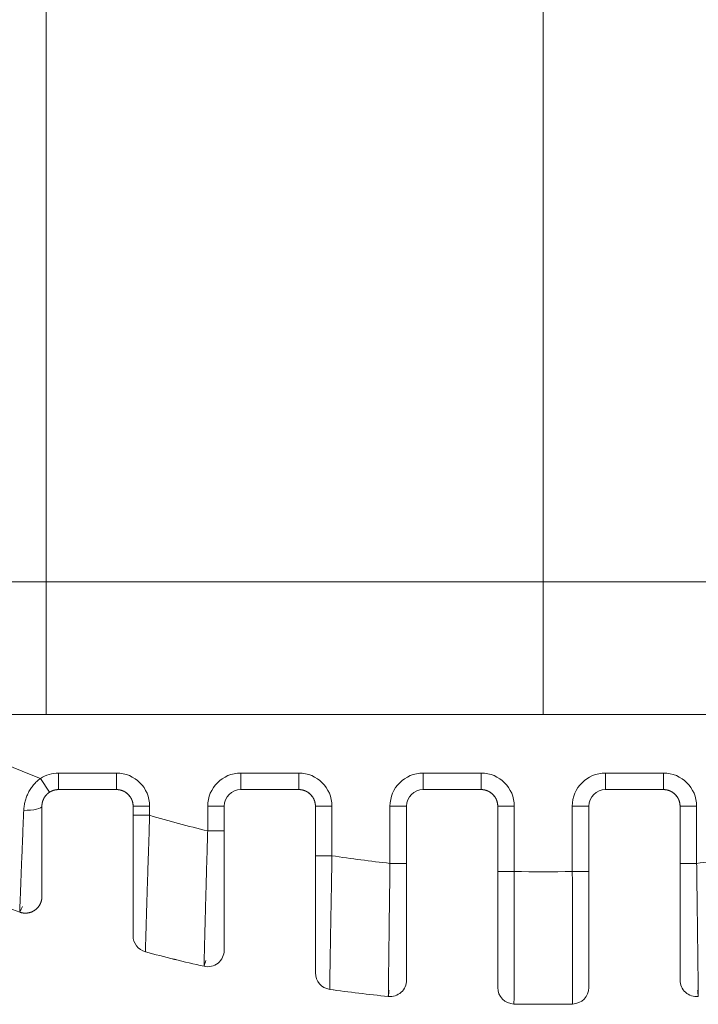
# Model space of a CAD drawing. Header units: millimetres. Extents: x 25069 to 61396, y 8621 to 21558.
# Tile 434 of 656: x 50032 to 50073, y 15739 to 15799. Entities that reach past the tile are written whole.
import ezdxf

# ---------------------------------------------------------------- set-up
doc = ezdxf.new("R2010")
doc.units = ezdxf.units.MM
doc.layers.add('10', color=7, linetype='Continuous')

msp = doc.modelspace()

# ---------------------------------------------------------------- linework, layer by layer
at = {"layer": '10', "color": 7, "linetype": 'Continuous', "lineweight": 15}
for p, q in [((50033.286, 15764.893), (50033.286, 15834.222)), ((50063.286, 15764.893), (50063.286, 15826.183)), ((49993.519, 15764.893), (50033.286, 15764.893)), ((50033.286, 15764.893), (50063.286, 15764.893)), ((50033.286, 15756.893), (50033.286, 15764.893)), ((50063.286, 15756.893), (50063.286, 15764.893)), ((50063.286, 15764.893), (50122.542, 15764.893)), ((50033.286, 15756.893), (49998.008, 15756.893)), ((50063.286, 15756.893), (50033.286, 15756.893)), ((50063.286, 15756.893), (50033.286, 15756.893)), ((50116.325, 15756.893), (50063.286, 15756.893)), ((50116.316, 15756.893), (50063.286, 15756.893)), ((50033.491, 15752.19), (50032.945, 15753.028)), ((50034.036, 15753.352), (50034.036, 15752.352)), ((50034.036, 15753.352), (50037.536, 15753.352)), ((50037.536, 15753.352), (50037.536, 15752.352)), ((50045.036, 15753.352), (50045.036, 15752.352)), ((50045.036, 15753.352), (50048.536, 15753.352)), ((50048.536, 15753.352), (50048.536, 15752.352)), ((50056.036, 15753.352), (50056.036, 15752.352)), ((50056.036, 15753.352), (50059.536, 15753.352)), ((50059.536, 15753.352), (50059.536, 15752.352)), ((50067.036, 15753.352), (50067.036, 15752.352)), ((50067.036, 15753.352), (50070.536, 15753.352)), ((50070.536, 15753.352), (50070.536, 15752.352)), ((50034.036, 15752.352), (50037.536, 15752.352)), ((50037.536, 15752.352), (50034.036, 15752.352)), ((50045.036, 15752.352), (50048.536, 15752.352)), ((50048.536, 15752.352), (50045.036, 15752.352)), ((50056.036, 15752.352), (50059.536, 15752.352)), ((50059.536, 15752.352), (50056.036, 15752.352)), ((50067.036, 15752.352), (50070.536, 15752.352)), ((50070.536, 15752.352), (50067.036, 15752.352)), ((50038.536, 15751.352), (50038.536, 15750.8)), ((50039.536, 15751.352), (50038.536, 15751.352)), ((50038.536, 15750.8), (50038.536, 15751.352)), ((50039.536, 15751.352), (50039.536, 15750.8)), ((50043.036, 15751.352), (50044.036, 15751.352)), ((50043.036, 15749.856), (50043.036, 15751.352)), ((50044.036, 15749.856), (50044.036, 15751.352)), ((50044.036, 15751.352), (50044.036, 15749.856)), ((50049.536, 15751.352), (50049.536, 15748.361)), ((50050.536, 15751.352), (50049.536, 15751.352)), ((50049.536, 15748.361), (50049.536, 15751.352)), ((50050.536, 15751.352), (50050.536, 15748.361)), ((50054.036, 15751.352), (50055.036, 15751.352)), ((50054.036, 15747.901), (50054.036, 15751.352)), ((50055.036, 15747.901), (50055.036, 15751.352)), ((50055.036, 15751.352), (50055.036, 15747.901)), ((50060.536, 15751.352), (50060.536, 15747.411)), ((50061.536, 15751.352), (50060.536, 15751.352)), ((50060.536, 15747.411), (50060.536, 15751.352)), ((50061.536, 15751.352), (50061.536, 15747.411)), ((50065.036, 15751.352), (50066.036, 15751.352)), ((50065.036, 15747.411), (50065.036, 15751.352)), ((50066.036, 15747.411), (50066.036, 15751.352)), ((50066.036, 15751.352), (50066.036, 15747.411)), ((50071.536, 15751.352), (50071.536, 15747.901)), ((50072.536, 15751.352), (50071.536, 15751.352)), ((50071.536, 15747.901), (50071.536, 15751.352)), ((50072.536, 15751.352), (50072.536, 15747.901)), ((50039.536, 15750.8), (50038.536, 15750.8)), ((50043.036, 15749.856), (50044.036, 15749.856)), ((50050.536, 15748.361), (50049.536, 15748.361)), ((50054.036, 15747.901), (50055.036, 15747.901)), ((50071.536, 15747.901), (50072.536, 15747.901)), ((50060.536, 15747.411), (50061.536, 15747.411)), ((50065.036, 15747.411), (50066.036, 15747.411))]:
    msp.add_line(p, q, dxfattribs=at)
for centre, radius, start, end in [((50063.286, 15831.893), 84.5, 242.56962, 248.95735), ((50034.036, 15751.352), 2, 90, 123.05208), ((50037.536, 15751.352), 2, 0, 90), ((50045.036, 15751.352), 2, 90, 180), ((50048.536, 15751.352), 2, 0, 90), ((50056.036, 15751.352), 2, 90, 180), ((50059.536, 15751.352), 2, 0, 90), ((50067.036, 15751.352), 2, 90, 180), ((50070.536, 15751.352), 2, 0, 90), ((50034.036, 15751.352), 1, 90, 123.05208), ((50034.036, 15751.352), 1, 90, 123.05208), ((50037.536, 15751.352), 1, 0, 90), ((50037.536, 15751.352), 1, 0, 90), ((50045.036, 15751.352), 1, 90, 180), ((50045.036, 15751.352), 1, 90, 180), ((50048.536, 15751.352), 1, 0, 90), ((50048.536, 15751.352), 1, 0, 90), ((50056.036, 15751.352), 1, 90, 180), ((50056.036, 15751.352), 1, 90, 180), ((50059.536, 15751.352), 1, 0, 90), ((50059.536, 15751.352), 1, 0, 90), ((50067.036, 15751.352), 1, 90, 180), ((50067.036, 15751.352), 1, 90, 180), ((50070.536, 15751.352), 1, 0, 90), ((50070.536, 15751.352), 1, 0, 90), ((50063.286, 15831.893), 84.5, 253.67622, 256.13441), ((50063.286, 15831.893), 84.5, 261.32163, 263.71538), ((50063.286, 15831.893), 84.5, 276.28462, 278.67837), ((50063.286, 15831.893), 84.5, 268.81332, 271.18668), ((50032.036, 15745.895), 1, 250.02988, 0), ((50039.536, 15743.529), 1, 180, 254.95588), ((50063.286, 15831.893), 92.5, 254.95588, 257.21393), ((50063.286, 15831.893), 92.5, 254.95588, 257.21393), ((50043.036, 15742.662), 1, 257.21393, 0), ((50050.536, 15741.286), 1, 180, 261.9901), ((50054.036, 15740.862), 1, 264.19789, 0), ((50061.536, 15740.41), 1, 180, 268.90411), ((50065.036, 15740.41), 1, 271.09589, 0), ((50072.536, 15740.862), 1, 180, 275.80211), ((50063.286, 15831.893), 92.5, 261.9901, 264.19789), ((50063.286, 15831.893), 92.5, 261.9901, 264.19789), ((50063.286, 15831.893), 92.5, 268.90411, 271.09589), ((50063.286, 15831.893), 92.5, 268.90411, 271.09589)]:
    msp.add_arc(centre, radius, start, end, dxfattribs=at)
msp.add_ellipse((50032.036, 15751.352), major_axis=(-1, 0), ratio=0.253111, start_param=1.472903, end_param=3.141593, dxfattribs=at)
for points, knots in [([(50031.939, 15751.1), (50031.942, 15751.192), (50031.951, 15751.284), (50031.972, 15751.421), (50031.981, 15751.467), (50032, 15751.557), (50032.01, 15751.602), (50032.046, 15751.736), (50032.074, 15751.824), (50032.141, 15751.998), (50032.179, 15752.083), (50032.244, 15752.209), (50032.266, 15752.251), (50032.314, 15752.332), (50032.339, 15752.372), (50032.416, 15752.489), (50032.472, 15752.565), (50032.563, 15752.673), (50032.594, 15752.709), (50032.66, 15752.778), (50032.693, 15752.812), (50032.796, 15752.91), (50032.869, 15752.971), (50032.945, 15753.028)], [0, 0, 0, 0, 0.125, 0.125, 0.1875, 0.1875, 0.25, 0.25, 0.375, 0.375, 0.5, 0.5, 0.5625, 0.5625, 0.625, 0.625, 0.75, 0.75, 0.8125, 0.8125, 0.875, 0.875, 1, 1, 1, 1]), ([(50034.036, 15752.352), (50034.033, 15752.352), (50034.028, 15752.352), (50034.019, 15752.352), (50034.011, 15752.352), (50034.002, 15752.351), (50033.993, 15752.351), (50033.985, 15752.351), (50033.976, 15752.35), (50033.967, 15752.35), (50033.958, 15752.349), (50033.949, 15752.348), (50033.94, 15752.347), (50033.931, 15752.346), (50033.922, 15752.345), (50033.913, 15752.344), (50033.904, 15752.343), (50033.895, 15752.342), (50033.886, 15752.341), (50033.877, 15752.339), (50033.867, 15752.338), (50033.858, 15752.336), (50033.849, 15752.334), (50033.839, 15752.332), (50033.83, 15752.33), (50033.82, 15752.328), (50033.811, 15752.326), (50033.801, 15752.324), (50033.792, 15752.322), (50033.782, 15752.319), (50033.773, 15752.317), (50033.763, 15752.314), (50033.754, 15752.311), (50033.744, 15752.308), (50033.734, 15752.305), (50033.724, 15752.302), (50033.715, 15752.299), (50033.705, 15752.296), (50033.695, 15752.292), (50033.686, 15752.288), (50033.676, 15752.285), (50033.666, 15752.281), (50033.656, 15752.277), (50033.646, 15752.273), (50033.637, 15752.269), (50033.627, 15752.264), (50033.617, 15752.26), (50033.607, 15752.255), (50033.597, 15752.251), (50033.588, 15752.246), (50033.578, 15752.241), (50033.568, 15752.236), (50033.558, 15752.23), (50033.549, 15752.225), (50033.539, 15752.219), (50033.529, 15752.214), (50033.519, 15752.208), (50033.51, 15752.202), (50033.5, 15752.196), (50033.49, 15752.19), (50033.481, 15752.183), (50033.471, 15752.177), (50033.462, 15752.17), (50033.452, 15752.164), (50033.443, 15752.157), (50033.433, 15752.15), (50033.424, 15752.143), (50033.415, 15752.135), (50033.405, 15752.128), (50033.396, 15752.12), (50033.387, 15752.112), (50033.378, 15752.104), (50033.369, 15752.096), (50033.36, 15752.088), (50033.351, 15752.08), (50033.342, 15752.071), (50033.333, 15752.063), (50033.324, 15752.054), (50033.315, 15752.045), (50033.307, 15752.036), (50033.298, 15752.027), (50033.29, 15752.017), (50033.281, 15752.008), (50033.273, 15751.998), (50033.265, 15751.988), (50033.257, 15751.979), (50033.249, 15751.968), (50033.241, 15751.958), (50033.233, 15751.948), (50033.225, 15751.937), (50033.218, 15751.927), (50033.21, 15751.916), (50033.203, 15751.905), (50033.196, 15751.894), (50033.189, 15751.883), (50033.182, 15751.871), (50033.175, 15751.86), (50033.168, 15751.848), (50033.161, 15751.836), (50033.155, 15751.824), (50033.149, 15751.812), (50033.142, 15751.8), (50033.136, 15751.788), (50033.13, 15751.776), (50033.125, 15751.763), (50033.119, 15751.75), (50033.114, 15751.737), (50033.108, 15751.725), (50033.103, 15751.711), (50033.098, 15751.698), (50033.093, 15751.685), (50033.089, 15751.672), (50033.084, 15751.658), (50033.08, 15751.644), (50033.076, 15751.631), (50033.072, 15751.617), (50033.068, 15751.603), (50033.065, 15751.589), (50033.061, 15751.575), (50033.058, 15751.56), (50033.055, 15751.546), (50033.052, 15751.532), (50033.05, 15751.517), (50033.048, 15751.502), (50033.045, 15751.488), (50033.044, 15751.473), (50033.042, 15751.458), (50033.04, 15751.443), (50033.039, 15751.428), (50033.038, 15751.413), (50033.037, 15751.398), (50033.037, 15751.383), (50033.036, 15751.367), (50033.036, 15751.357), (50033.036, 15751.352)], [0, 0, 0, 0, 0.005187, 0.010406, 0.015658, 0.020942, 0.026258, 0.031607, 0.036989, 0.042404, 0.047853, 0.053334, 0.058849, 0.064398, 0.069981, 0.075597, 0.081247, 0.086932, 0.09265, 0.098403, 0.104191, 0.110013, 0.11587, 0.121762, 0.127689, 0.133651, 0.139648, 0.14568, 0.151748, 0.157851, 0.16399, 0.170165, 0.176375, 0.182621, 0.188904, 0.195222, 0.201577, 0.207967, 0.214395, 0.220858, 0.227359, 0.233895, 0.240469, 0.247079, 0.253727, 0.260411, 0.267132, 0.27389, 0.280686, 0.287518, 0.294388, 0.301296, 0.308241, 0.315223, 0.322243, 0.329301, 0.336396, 0.343529, 0.3507, 0.357909, 0.365156, 0.372442, 0.379765, 0.387126, 0.394526, 0.401963, 0.40944, 0.416954, 0.424507, 0.432099, 0.439729, 0.447397, 0.455105, 0.462851, 0.470636, 0.478459, 0.486322, 0.494223, 0.502163, 0.510143, 0.518161, 0.526219, 0.534315, 0.542451, 0.550626, 0.55884, 0.567094, 0.575387, 0.583719, 0.592091, 0.600502, 0.608953, 0.617443, 0.625973, 0.634542, 0.643151, 0.6518, 0.660489, 0.669217, 0.677985, 0.686793, 0.695641, 0.704528, 0.713456, 0.722423, 0.731431, 0.740479, 0.749566, 0.758694, 0.767862, 0.77707, 0.786318, 0.795607, 0.804935, 0.814304, 0.823713, 0.833163, 0.842653, 0.852183, 0.861754, 0.871365, 0.881016, 0.890708, 0.900441, 0.910214, 0.920028, 0.929882, 0.939777, 0.949712, 0.959688, 0.969705, 0.979763, 0.989861, 1, 1, 1, 1]), ([(50038.536, 15751.352), (50038.536, 15751.361), (50038.536, 15751.379), (50038.535, 15751.406), (50038.533, 15751.432), (50038.531, 15751.459), (50038.528, 15751.485), (50038.524, 15751.511), (50038.519, 15751.536), (50038.514, 15751.562), (50038.508, 15751.587), (50038.502, 15751.611), (50038.495, 15751.636), (50038.488, 15751.66), (50038.48, 15751.683), (50038.471, 15751.707), (50038.462, 15751.73), (50038.453, 15751.752), (50038.443, 15751.775), (50038.432, 15751.796), (50038.421, 15751.818), (50038.41, 15751.839), (50038.398, 15751.859), (50038.386, 15751.879), (50038.373, 15751.899), (50038.36, 15751.918), (50038.347, 15751.937), (50038.334, 15751.956), (50038.32, 15751.974), (50038.305, 15751.991), (50038.291, 15752.008), (50038.276, 15752.025), (50038.261, 15752.041), (50038.246, 15752.057), (50038.23, 15752.072), (50038.214, 15752.087), (50038.199, 15752.101), (50038.182, 15752.115), (50038.166, 15752.129), (50038.15, 15752.142), (50038.133, 15752.154), (50038.117, 15752.166), (50038.1, 15752.178), (50038.083, 15752.189), (50038.066, 15752.2), (50038.049, 15752.211), (50038.032, 15752.221), (50038.015, 15752.23), (50037.997, 15752.239), (50037.98, 15752.248), (50037.963, 15752.256), (50037.946, 15752.264), (50037.929, 15752.272), (50037.911, 15752.279), (50037.894, 15752.286), (50037.877, 15752.292), (50037.86, 15752.298), (50037.843, 15752.304), (50037.826, 15752.309), (50037.809, 15752.314), (50037.792, 15752.319), (50037.775, 15752.323), (50037.758, 15752.327), (50037.742, 15752.331), (50037.725, 15752.334), (50037.709, 15752.337), (50037.692, 15752.34), (50037.676, 15752.342), (50037.66, 15752.344), (50037.644, 15752.346), (50037.628, 15752.348), (50037.612, 15752.349), (50037.597, 15752.35), (50037.582, 15752.351), (50037.566, 15752.352), (50037.551, 15752.352), (50037.541, 15752.352), (50037.536, 15752.352)], [0, 0, 0, 0, 0.017817, 0.035508, 0.053073, 0.070513, 0.087826, 0.105014, 0.122076, 0.139013, 0.155824, 0.172511, 0.189073, 0.205509, 0.221822, 0.238009, 0.254073, 0.270012, 0.285827, 0.301519, 0.317087, 0.332531, 0.347852, 0.36305, 0.378125, 0.393078, 0.407908, 0.422616, 0.437202, 0.451666, 0.466008, 0.480229, 0.494329, 0.508308, 0.522167, 0.535905, 0.549523, 0.563021, 0.5764, 0.58966, 0.6028, 0.615822, 0.628726, 0.641511, 0.654179, 0.666729, 0.679163, 0.69148, 0.70368, 0.715765, 0.727734, 0.739588, 0.751328, 0.762953, 0.774464, 0.785862, 0.797147, 0.80832, 0.819381, 0.83033, 0.841169, 0.851897, 0.862515, 0.873024, 0.883424, 0.893717, 0.903902, 0.91398, 0.923952, 0.933819, 0.943581, 0.953239, 0.962795, 0.972247, 0.981599, 0.990849, 1, 1, 1, 1]), ([(50049.536, 15751.352), (50049.536, 15751.361), (50049.536, 15751.379), (50049.535, 15751.406), (50049.533, 15751.432), (50049.531, 15751.459), (50049.528, 15751.485), (50049.524, 15751.511), (50049.519, 15751.536), (50049.514, 15751.562), (50049.508, 15751.587), (50049.502, 15751.611), (50049.495, 15751.636), (50049.488, 15751.66), (50049.48, 15751.683), (50049.471, 15751.707), (50049.462, 15751.73), (50049.453, 15751.752), (50049.443, 15751.775), (50049.432, 15751.796), (50049.421, 15751.818), (50049.41, 15751.839), (50049.398, 15751.859), (50049.386, 15751.879), (50049.373, 15751.899), (50049.36, 15751.918), (50049.347, 15751.937), (50049.334, 15751.956), (50049.32, 15751.974), (50049.305, 15751.991), (50049.291, 15752.008), (50049.276, 15752.025), (50049.261, 15752.041), (50049.246, 15752.057), (50049.23, 15752.072), (50049.214, 15752.087), (50049.199, 15752.101), (50049.182, 15752.115), (50049.166, 15752.129), (50049.15, 15752.142), (50049.133, 15752.154), (50049.117, 15752.166), (50049.1, 15752.178), (50049.083, 15752.189), (50049.066, 15752.2), (50049.049, 15752.211), (50049.032, 15752.221), (50049.015, 15752.23), (50048.997, 15752.239), (50048.98, 15752.248), (50048.963, 15752.256), (50048.946, 15752.264), (50048.929, 15752.272), (50048.911, 15752.279), (50048.894, 15752.286), (50048.877, 15752.292), (50048.86, 15752.298), (50048.843, 15752.304), (50048.826, 15752.309), (50048.809, 15752.314), (50048.792, 15752.319), (50048.775, 15752.323), (50048.758, 15752.327), (50048.742, 15752.331), (50048.725, 15752.334), (50048.709, 15752.337), (50048.692, 15752.34), (50048.676, 15752.342), (50048.66, 15752.344), (50048.644, 15752.346), (50048.628, 15752.348), (50048.612, 15752.349), (50048.597, 15752.35), (50048.582, 15752.351), (50048.566, 15752.352), (50048.551, 15752.352), (50048.541, 15752.352), (50048.536, 15752.352)], [0, 0, 0, 0, 0.017817, 0.035508, 0.053073, 0.070513, 0.087826, 0.105014, 0.122076, 0.139013, 0.155824, 0.172511, 0.189073, 0.205509, 0.221822, 0.238009, 0.254073, 0.270012, 0.285827, 0.301519, 0.317087, 0.332531, 0.347852, 0.36305, 0.378125, 0.393078, 0.407908, 0.422616, 0.437202, 0.451666, 0.466008, 0.480229, 0.494329, 0.508308, 0.522167, 0.535905, 0.549523, 0.563021, 0.5764, 0.58966, 0.6028, 0.615822, 0.628726, 0.641511, 0.654179, 0.666729, 0.679163, 0.69148, 0.70368, 0.715765, 0.727734, 0.739588, 0.751328, 0.762953, 0.774464, 0.785862, 0.797147, 0.80832, 0.819381, 0.83033, 0.841169, 0.851897, 0.862515, 0.873024, 0.883424, 0.893717, 0.903902, 0.91398, 0.923952, 0.933819, 0.943581, 0.953239, 0.962795, 0.972247, 0.981599, 0.990849, 1, 1, 1, 1]), ([(50060.536, 15751.352), (50060.536, 15751.361), (50060.536, 15751.379), (50060.535, 15751.406), (50060.533, 15751.432), (50060.531, 15751.459), (50060.528, 15751.485), (50060.524, 15751.511), (50060.519, 15751.536), (50060.514, 15751.562), (50060.508, 15751.587), (50060.502, 15751.611), (50060.495, 15751.636), (50060.488, 15751.66), (50060.48, 15751.683), (50060.471, 15751.707), (50060.462, 15751.73), (50060.453, 15751.752), (50060.443, 15751.775), (50060.432, 15751.796), (50060.421, 15751.818), (50060.41, 15751.839), (50060.398, 15751.859), (50060.386, 15751.879), (50060.373, 15751.899), (50060.36, 15751.918), (50060.347, 15751.937), (50060.334, 15751.956), (50060.32, 15751.974), (50060.305, 15751.991), (50060.291, 15752.008), (50060.276, 15752.025), (50060.261, 15752.041), (50060.246, 15752.057), (50060.23, 15752.072), (50060.214, 15752.087), (50060.199, 15752.101), (50060.182, 15752.115), (50060.166, 15752.129), (50060.15, 15752.142), (50060.133, 15752.154), (50060.117, 15752.166), (50060.1, 15752.178), (50060.083, 15752.189), (50060.066, 15752.2), (50060.049, 15752.211), (50060.032, 15752.221), (50060.015, 15752.23), (50059.997, 15752.239), (50059.98, 15752.248), (50059.963, 15752.256), (50059.946, 15752.264), (50059.929, 15752.272), (50059.911, 15752.279), (50059.894, 15752.286), (50059.877, 15752.292), (50059.86, 15752.298), (50059.843, 15752.304), (50059.826, 15752.309), (50059.809, 15752.314), (50059.792, 15752.319), (50059.775, 15752.323), (50059.758, 15752.327), (50059.742, 15752.331), (50059.725, 15752.334), (50059.709, 15752.337), (50059.692, 15752.34), (50059.676, 15752.342), (50059.66, 15752.344), (50059.644, 15752.346), (50059.628, 15752.348), (50059.612, 15752.349), (50059.597, 15752.35), (50059.582, 15752.351), (50059.566, 15752.352), (50059.551, 15752.352), (50059.541, 15752.352), (50059.536, 15752.352)], [0, 0, 0, 0, 0.017817, 0.035508, 0.053073, 0.070513, 0.087826, 0.105014, 0.122076, 0.139013, 0.155824, 0.172511, 0.189073, 0.205509, 0.221822, 0.238009, 0.254073, 0.270012, 0.285827, 0.301519, 0.317087, 0.332531, 0.347852, 0.36305, 0.378125, 0.393078, 0.407908, 0.422616, 0.437202, 0.451666, 0.466008, 0.480229, 0.494329, 0.508308, 0.522167, 0.535905, 0.549523, 0.563021, 0.5764, 0.58966, 0.6028, 0.615822, 0.628726, 0.641511, 0.654179, 0.666729, 0.679163, 0.69148, 0.70368, 0.715765, 0.727734, 0.739588, 0.751328, 0.762953, 0.774464, 0.785862, 0.797147, 0.80832, 0.819381, 0.83033, 0.841169, 0.851897, 0.862515, 0.873024, 0.883424, 0.893717, 0.903902, 0.91398, 0.923952, 0.933819, 0.943581, 0.953239, 0.962795, 0.972247, 0.981599, 0.990849, 1, 1, 1, 1]), ([(50071.536, 15751.352), (50071.536, 15751.361), (50071.536, 15751.379), (50071.535, 15751.406), (50071.533, 15751.432), (50071.531, 15751.459), (50071.528, 15751.485), (50071.524, 15751.511), (50071.519, 15751.536), (50071.514, 15751.562), (50071.508, 15751.587), (50071.502, 15751.611), (50071.495, 15751.636), (50071.488, 15751.66), (50071.48, 15751.683), (50071.471, 15751.707), (50071.462, 15751.73), (50071.453, 15751.752), (50071.443, 15751.775), (50071.432, 15751.796), (50071.421, 15751.818), (50071.41, 15751.839), (50071.398, 15751.859), (50071.386, 15751.879), (50071.373, 15751.899), (50071.36, 15751.918), (50071.347, 15751.937), (50071.334, 15751.956), (50071.32, 15751.974), (50071.305, 15751.991), (50071.291, 15752.008), (50071.276, 15752.025), (50071.261, 15752.041), (50071.246, 15752.057), (50071.23, 15752.072), (50071.214, 15752.087), (50071.199, 15752.101), (50071.182, 15752.115), (50071.166, 15752.129), (50071.15, 15752.142), (50071.133, 15752.154), (50071.117, 15752.166), (50071.1, 15752.178), (50071.083, 15752.189), (50071.066, 15752.2), (50071.049, 15752.211), (50071.032, 15752.221), (50071.015, 15752.23), (50070.997, 15752.239), (50070.98, 15752.248), (50070.963, 15752.256), (50070.946, 15752.264), (50070.929, 15752.272), (50070.911, 15752.279), (50070.894, 15752.286), (50070.877, 15752.292), (50070.86, 15752.298), (50070.843, 15752.304), (50070.826, 15752.309), (50070.809, 15752.314), (50070.792, 15752.319), (50070.775, 15752.323), (50070.758, 15752.327), (50070.742, 15752.331), (50070.725, 15752.334), (50070.709, 15752.337), (50070.692, 15752.34), (50070.676, 15752.342), (50070.66, 15752.344), (50070.644, 15752.346), (50070.628, 15752.348), (50070.612, 15752.349), (50070.597, 15752.35), (50070.582, 15752.351), (50070.566, 15752.352), (50070.551, 15752.352), (50070.541, 15752.352), (50070.536, 15752.352)], [0, 0, 0, 0, 0.017817, 0.035508, 0.053073, 0.070513, 0.087826, 0.105014, 0.122076, 0.139013, 0.155824, 0.172511, 0.189073, 0.205509, 0.221822, 0.238009, 0.254073, 0.270012, 0.285827, 0.301519, 0.317087, 0.332531, 0.347852, 0.36305, 0.378125, 0.393078, 0.407908, 0.422616, 0.437202, 0.451666, 0.466008, 0.480229, 0.494329, 0.508308, 0.522167, 0.535905, 0.549523, 0.563021, 0.5764, 0.58966, 0.6028, 0.615822, 0.628726, 0.641511, 0.654179, 0.666729, 0.679163, 0.69148, 0.70368, 0.715765, 0.727734, 0.739588, 0.751328, 0.762953, 0.774464, 0.785862, 0.797147, 0.80832, 0.819381, 0.83033, 0.841169, 0.851897, 0.862515, 0.873024, 0.883424, 0.893717, 0.903902, 0.91398, 0.923952, 0.933819, 0.943581, 0.953239, 0.962795, 0.972247, 0.981599, 0.990849, 1, 1, 1, 1]), ([(50033.491, 15752.19), (50033.454, 15752.166), (50033.419, 15752.14), (50033.37, 15752.098), (50033.354, 15752.083), (50033.323, 15752.053), (50033.308, 15752.037), (50033.265, 15751.99), (50033.238, 15751.956), (50033.202, 15751.904), (50033.185, 15751.878), (50033.169, 15751.85), (50033.159, 15751.832), (50033.154, 15751.823), (50033.13, 15751.776), (50033.113, 15751.738), (50033.085, 15751.662), (50033.073, 15751.624), (50033.059, 15751.566), (50033.055, 15751.546), (50033.048, 15751.507), (50033.045, 15751.488), (50033.038, 15751.429), (50033.036, 15751.391), (50033.036, 15751.352)], [0, 0, 0, 0, 0.125, 0.125, 0.1875, 0.1875, 0.25, 0.25, 0.375, 0.375, 0.4375, 0.46875, 0.46875, 0.5, 0.5, 0.625, 0.625, 0.75, 0.75, 0.8125, 0.8125, 0.875, 0.875, 1, 1, 1, 1]), ([(50031.695, 15744.955), (50031.695, 15744.955), (50031.695, 15744.956), (50031.695, 15744.958), (50031.695, 15744.964), (50031.695, 15744.975), (50031.697, 15745.004), (50031.699, 15745.061), (50031.702, 15745.156), (50031.705, 15745.241), (50031.707, 15745.287), (50031.709, 15745.338), (50031.711, 15745.374), (50031.711, 15745.392), (50031.715, 15745.486), (50031.718, 15745.571), (50031.725, 15745.755), (50031.733, 15745.956), (50031.746, 15746.305), (50031.756, 15746.569), (50031.763, 15746.745), (50031.764, 15746.781), (50031.767, 15746.852), (50031.771, 15746.961), (50031.776, 15747.073), (50031.785, 15747.302), (50031.797, 15747.619), (50031.817, 15748.129), (50031.832, 15748.491), (50031.841, 15748.725), (50031.843, 15748.772), (50031.847, 15748.867), (50031.849, 15748.915), (50031.855, 15749.059), (50031.858, 15749.156), (50031.87, 15749.449), (50031.887, 15749.846), (50031.912, 15750.462), (50031.93, 15750.885), (50031.939, 15751.1)], [0, 0, 0, 0, 0.01492, 0.01492, 0.030556, 0.061828, 0.061828, 0.124373, 0.186918, 0.186918, 0.21819, 0.233826, 0.233826, 0.249463, 0.249463, 0.312007, 0.312007, 0.374552, 0.437097, 0.499642, 0.499642, 0.515278, 0.515278, 0.530914, 0.562186, 0.562186, 0.624731, 0.687276, 0.749821, 0.749821, 0.765457, 0.765457, 0.781093, 0.781093, 0.812366, 0.812366, 0.87491, 0.937455, 1, 1, 1, 1]), ([(50033.036, 15751.352), (50033.036, 15751.162), (50033.036, 15750.789), (50033.036, 15750.245), (50033.036, 15749.893), (50033.036, 15749.634), (50033.036, 15749.549), (50033.036, 15749.421), (50033.036, 15749.379), (50033.036, 15749.295), (50033.036, 15749.086), (50033.036, 15748.725), (50033.036, 15748.272), (50033.036, 15747.991), (50033.036, 15747.719), (50033.036, 15747.588), (50033.036, 15747.338), (50033.036, 15747.102), (50033.036, 15746.79), (50033.036, 15746.611), (50033.036, 15746.446), (50033.036, 15746.371), (50033.036, 15746.286), (50033.036, 15746.27), (50033.036, 15746.238), (50033.036, 15746.192), (50033.036, 15746.151), (50033.036, 15746.075), (50033.036, 15745.99), (50033.036, 15745.938), (50033.036, 15745.904), (50033.036, 15745.895), (50033.036, 15745.895)], [0, 0, 0, 0, 0.0625, 0.125, 0.1875, 0.1875, 0.21875, 0.21875, 0.234375, 0.234375, 0.25, 0.3125, 0.375, 0.4375, 0.4375, 0.5, 0.5, 0.5625, 0.625, 0.6875, 0.6875, 0.75, 0.75, 0.765625, 0.765625, 0.78125, 0.8125, 0.8125, 0.875, 0.9375, 0.9375, 1, 1, 1, 1]), ([(50038.536, 15743.529), (50038.536, 15743.529), (50038.536, 15743.542), (50038.536, 15743.572), (50038.536, 15743.579), (50038.536, 15743.594), (50038.536, 15743.603), (50038.536, 15743.63), (50038.536, 15743.652), (50038.536, 15743.724), (50038.536, 15743.844), (50038.536, 15744.008), (50038.536, 15744.149), (50038.536, 15744.199), (50038.536, 15744.278), (50038.536, 15744.305), (50038.536, 15744.36), (50038.536, 15744.388), (50038.536, 15744.532), (50038.536, 15744.657), (50038.536, 15744.926), (50038.536, 15745.069), (50038.536, 15745.374), (50038.536, 15745.536), (50038.536, 15745.878), (50038.536, 15746.056), (50038.536, 15746.424), (50038.536, 15746.804), (50038.536, 15747.209), (50038.536, 15747.522), (50038.536, 15747.628), (50038.536, 15747.789), (50038.536, 15747.843), (50038.536, 15747.952), (50038.536, 15748.006), (50038.536, 15748.278), (50038.536, 15748.499), (50038.536, 15748.946), (50038.536, 15749.172), (50038.536, 15749.629), (50038.536, 15749.861), (50038.536, 15750.153), (50038.536, 15750.212), (50038.536, 15750.329), (50038.536, 15750.506), (50038.536, 15750.682), (50038.536, 15750.8)], [0, 0, 0, 0, 0.0625, 0.0625, 0.078125, 0.078125, 0.09375, 0.09375, 0.125, 0.125, 0.1875, 0.25, 0.25, 0.28125, 0.28125, 0.296875, 0.296875, 0.3125, 0.3125, 0.375, 0.375, 0.4375, 0.4375, 0.5, 0.5, 0.5625, 0.5625, 0.625, 0.6875, 0.6875, 0.71875, 0.71875, 0.734375, 0.734375, 0.75, 0.75, 0.8125, 0.8125, 0.875, 0.875, 0.9375, 0.9375, 0.953125, 0.953125, 0.96875, 1, 1, 1, 1]), ([(50039.536, 15750.8), (50039.532, 15750.666), (50039.527, 15750.532), (50039.52, 15750.332), (50039.518, 15750.265), (50039.514, 15750.131), (50039.511, 15750.065), (50039.5, 15749.732), (50039.492, 15749.469), (50039.474, 15748.949), (50039.466, 15748.692), (50039.449, 15748.184), (50039.441, 15747.934), (50039.431, 15747.624), (50039.429, 15747.563), (50039.425, 15747.44), (50039.424, 15747.378), (50039.418, 15747.196), (50039.414, 15747.075), (50039.403, 15746.721), (50039.388, 15746.262), (50039.375, 15745.831), (50039.365, 15745.518), (50039.362, 15745.416), (50039.357, 15745.265), (50039.356, 15745.215), (50039.353, 15745.116), (50039.351, 15745.068), (50039.344, 15744.826), (50039.338, 15744.643), (50039.328, 15744.298), (50039.323, 15744.136), (50039.314, 15743.834), (50039.31, 15743.693), (50039.305, 15743.53), (50039.304, 15743.499), (50039.302, 15743.436), (50039.301, 15743.406), (50039.299, 15743.317), (50039.297, 15743.261), (50039.292, 15743.102), (50039.287, 15742.917), (50039.283, 15742.782), (50039.281, 15742.701), (50039.28, 15742.677), (50039.279, 15742.646), (50039.279, 15742.637), (50039.278, 15742.62), (50039.278, 15742.612), (50039.277, 15742.577), (50039.277, 15742.564), (50039.277, 15742.564)], [0, 0, 0, 0, 0.031254, 0.031254, 0.046881, 0.046881, 0.062508, 0.062508, 0.125016, 0.125016, 0.187524, 0.187524, 0.250032, 0.250032, 0.265659, 0.265659, 0.281286, 0.281286, 0.31254, 0.31254, 0.375048, 0.437557, 0.437557, 0.468811, 0.468811, 0.484438, 0.484438, 0.500065, 0.500065, 0.562573, 0.562573, 0.625081, 0.625081, 0.687589, 0.687589, 0.703216, 0.703216, 0.718843, 0.718843, 0.750097, 0.750097, 0.812605, 0.875113, 0.875113, 0.906367, 0.906367, 0.921994, 0.921994, 0.937621, 0.937621, 1, 1, 1, 1]), ([(50042.815, 15741.687), (50042.815, 15741.687), (50042.815, 15741.701), (50042.816, 15741.741), (50042.817, 15741.758), (50042.818, 15741.799), (50042.818, 15741.822), (50042.82, 15741.902), (50042.824, 15742.035), (50042.828, 15742.217), (50042.832, 15742.373), (50042.834, 15742.428), (50042.836, 15742.516), (50042.837, 15742.546), (50042.838, 15742.607), (50042.839, 15742.639), (50042.843, 15742.799), (50042.847, 15742.938), (50042.854, 15743.237), (50042.858, 15743.397), (50042.867, 15743.738), (50042.872, 15743.919), (50042.878, 15744.158), (50042.88, 15744.207), (50042.882, 15744.304), (50042.886, 15744.452), (50042.89, 15744.605), (50042.898, 15744.914), (50042.91, 15745.342), (50042.922, 15745.798), (50042.93, 15746.092), (50042.932, 15746.181), (50042.935, 15746.271), (50042.937, 15746.332), (50042.937, 15746.362), (50042.941, 15746.513), (50042.945, 15746.635), (50042.955, 15747.004), (50042.962, 15747.253), (50042.976, 15747.757), (50042.983, 15748.013), (50042.998, 15748.53), (50043.005, 15748.792), (50043.017, 15749.19), (50043.021, 15749.323), (50043.028, 15749.589), (50043.032, 15749.722), (50043.036, 15749.856)], [0, 0, 0, 0, 0.0625, 0.0625, 0.09375, 0.09375, 0.125, 0.125, 0.1875, 0.25, 0.25, 0.28125, 0.28125, 0.296875, 0.296875, 0.3125, 0.3125, 0.375, 0.375, 0.4375, 0.4375, 0.5, 0.5, 0.515625, 0.515625, 0.53125, 0.5625, 0.5625, 0.625, 0.6875, 0.6875, 0.703125, 0.710938, 0.710938, 0.71875, 0.71875, 0.75, 0.75, 0.8125, 0.8125, 0.875, 0.875, 0.9375, 0.9375, 0.96875, 0.96875, 1, 1, 1, 1]), ([(50044.036, 15749.856), (50044.036, 15749.738), (50044.036, 15749.622), (50044.036, 15749.388), (50044.036, 15749.271), (50044.036, 15748.922), (50044.036, 15748.692), (50044.036, 15748.237), (50044.036, 15748.012), (50044.036, 15747.569), (50044.036, 15747.35), (50044.036, 15747.027), (50044.036, 15746.919), (50044.036, 15746.76), (50044.036, 15746.706), (50044.036, 15746.601), (50044.036, 15746.549), (50044.036, 15746.29), (50044.036, 15745.889), (50044.036, 15745.512), (50044.036, 15745.148), (50044.036, 15744.972), (50044.036, 15744.634), (50044.036, 15744.475), (50044.036, 15744.174), (50044.036, 15744.033), (50044.036, 15743.769), (50044.036, 15743.646), (50044.036, 15743.504), (50044.036, 15743.476), (50044.036, 15743.422), (50044.036, 15743.396), (50044.036, 15743.318), (50044.036, 15743.269), (50044.036, 15743.131), (50044.036, 15742.97), (50044.036, 15742.853), (50044.036, 15742.782), (50044.036, 15742.761), (50044.036, 15742.725), (50044.036, 15742.71), (50044.036, 15742.674), (50044.036, 15742.662), (50044.036, 15742.662)], [0, 0, 0, 0, 0.03125, 0.03125, 0.0625, 0.0625, 0.125, 0.125, 0.1875, 0.1875, 0.25, 0.25, 0.28125, 0.28125, 0.296875, 0.296875, 0.3125, 0.3125, 0.375, 0.4375, 0.4375, 0.5, 0.5, 0.5625, 0.5625, 0.625, 0.625, 0.6875, 0.6875, 0.703125, 0.703125, 0.71875, 0.71875, 0.75, 0.75, 0.8125, 0.875, 0.875, 0.90625, 0.90625, 0.9375, 0.9375, 1, 1, 1, 1]), ([(50049.536, 15741.286), (50049.536, 15741.286), (50049.536, 15741.298), (50049.536, 15741.327), (50049.536, 15741.333), (50049.536, 15741.348), (50049.536, 15741.372), (50049.536, 15741.402), (50049.536, 15741.47), (50049.536, 15741.584), (50049.536, 15741.741), (50049.536, 15741.875), (50049.536, 15741.922), (50049.536, 15741.997), (50049.536, 15742.023), (50049.536, 15742.076), (50049.536, 15742.103), (50049.536, 15742.241), (50049.536, 15742.36), (50049.536, 15742.618), (50049.536, 15742.756), (50049.536, 15743.05), (50049.536, 15743.206), (50049.536, 15743.537), (50049.536, 15743.709), (50049.536, 15744.066), (50049.536, 15744.436), (50049.536, 15744.832), (50049.536, 15745.087), (50049.536, 15745.138), (50049.536, 15745.242), (50049.536, 15745.295), (50049.536, 15745.452), (50049.536, 15745.558), (50049.536, 15745.878), (50049.536, 15746.311), (50049.536, 15746.756), (50049.536, 15747.094), (50049.536, 15747.207), (50049.536, 15747.378), (50049.536, 15747.435), (50049.536, 15747.55), (50049.536, 15747.608), (50049.536, 15747.897), (50049.536, 15748.129), (50049.536, 15748.361)], [0, 0, 0, 0, 0.0625, 0.0625, 0.078125, 0.078125, 0.09375, 0.125, 0.125, 0.1875, 0.25, 0.25, 0.28125, 0.28125, 0.296875, 0.296875, 0.3125, 0.3125, 0.375, 0.375, 0.4375, 0.4375, 0.5, 0.5, 0.5625, 0.5625, 0.625, 0.6875, 0.6875, 0.703125, 0.703125, 0.71875, 0.71875, 0.75, 0.75, 0.8125, 0.875, 0.875, 0.90625, 0.90625, 0.921875, 0.921875, 0.9375, 0.9375, 1, 1, 1, 1]), ([(50050.536, 15748.361), (50050.531, 15748.096), (50050.526, 15747.831), (50050.52, 15747.502), (50050.519, 15747.436), (50050.517, 15747.305), (50050.513, 15747.109), (50050.51, 15746.915), (50050.503, 15746.529), (50050.494, 15746.022), (50050.485, 15745.528), (50050.478, 15745.163), (50050.476, 15745.042), (50050.474, 15744.892), (50050.473, 15744.862), (50050.472, 15744.803), (50050.471, 15744.714), (50050.469, 15744.625), (50050.464, 15744.334), (50050.456, 15743.883), (50050.449, 15743.462), (50050.442, 15743.055), (50050.439, 15742.858), (50050.433, 15742.481), (50050.43, 15742.303), (50050.424, 15741.969), (50050.421, 15741.812), (50050.417, 15741.518), (50050.414, 15741.382), (50050.412, 15741.225), (50050.411, 15741.195), (50050.41, 15741.135), (50050.41, 15741.105), (50050.409, 15741.019), (50050.408, 15740.965), (50050.405, 15740.813), (50050.402, 15740.635), (50050.4, 15740.506), (50050.399, 15740.428), (50050.399, 15740.405), (50050.398, 15740.375), (50050.398, 15740.366), (50050.398, 15740.349), (50050.398, 15740.342), (50050.397, 15740.309), (50050.397, 15740.296), (50050.397, 15740.296)], [0, 0, 0, 0, 0.0625, 0.0625, 0.078125, 0.078125, 0.09375, 0.125, 0.125, 0.1875, 0.25, 0.25, 0.28125, 0.28125, 0.289063, 0.289063, 0.296875, 0.3125, 0.3125, 0.375, 0.4375, 0.4375, 0.5, 0.5, 0.5625, 0.5625, 0.625, 0.625, 0.6875, 0.6875, 0.703125, 0.703125, 0.71875, 0.71875, 0.75, 0.75, 0.8125, 0.875, 0.875, 0.90625, 0.90625, 0.921875, 0.921875, 0.9375, 0.9375, 1, 1, 1, 1]), ([(50053.935, 15739.867), (50053.935, 15739.867), (50053.935, 15739.88), (50053.936, 15739.913), (50053.936, 15739.921), (50053.936, 15739.937), (50053.936, 15739.964), (50053.937, 15739.998), (50053.938, 15740.075), (50053.939, 15740.203), (50053.941, 15740.381), (50053.943, 15740.532), (50053.944, 15740.586), (50053.944, 15740.657), (50053.945, 15740.671), (50053.945, 15740.7), (50053.945, 15740.745), (50053.946, 15740.79), (50053.948, 15740.946), (50053.949, 15741.082), (50053.953, 15741.373), (50053.955, 15741.529), (50053.959, 15741.862), (50053.961, 15742.039), (50053.966, 15742.414), (50053.968, 15742.609), (50053.973, 15743.015), (50053.978, 15743.435), (50053.984, 15743.884), (50053.987, 15744.174), (50053.988, 15744.232), (50053.99, 15744.35), (50053.99, 15744.41), (50053.993, 15744.589), (50053.994, 15744.71), (50053.999, 15745.074), (50054.005, 15745.566), (50054.012, 15746.073), (50054.017, 15746.458), (50054.019, 15746.587), (50054.021, 15746.782), (50054.022, 15746.847), (50054.024, 15746.978), (50054.025, 15747.044), (50054.029, 15747.373), (50054.033, 15747.637), (50054.036, 15747.901)], [0, 0, 0, 0, 0.0625, 0.0625, 0.078125, 0.078125, 0.09375, 0.125, 0.125, 0.1875, 0.25, 0.25, 0.28125, 0.28125, 0.289063, 0.289063, 0.296875, 0.3125, 0.3125, 0.375, 0.375, 0.4375, 0.4375, 0.5, 0.5, 0.5625, 0.5625, 0.625, 0.6875, 0.6875, 0.703125, 0.703125, 0.71875, 0.71875, 0.75, 0.75, 0.8125, 0.875, 0.875, 0.90625, 0.90625, 0.921875, 0.921875, 0.9375, 0.9375, 1, 1, 1, 1]), ([(50055.036, 15747.901), (50055.036, 15747.669), (50055.036, 15747.438), (50055.036, 15747.15), (50055.036, 15747.093), (50055.036, 15746.978), (50055.036, 15746.807), (50055.036, 15746.637), (50055.036, 15746.3), (50055.036, 15745.857), (50055.036, 15745.425), (50055.036, 15745.106), (50055.036, 15745.001), (50055.036, 15744.844), (50055.036, 15744.791), (50055.036, 15744.688), (50055.036, 15744.637), (50055.036, 15744.383), (50055.036, 15743.989), (50055.036, 15743.621), (50055.036, 15743.266), (50055.036, 15743.095), (50055.036, 15742.766), (50055.036, 15742.611), (50055.036, 15742.319), (50055.036, 15742.182), (50055.036, 15741.927), (50055.036, 15741.808), (50055.036, 15741.672), (50055.036, 15741.645), (50055.036, 15741.593), (50055.036, 15741.567), (50055.036, 15741.492), (50055.036, 15741.445), (50055.036, 15741.312), (50055.036, 15741.157), (50055.036, 15741.045), (50055.036, 15740.977), (50055.036, 15740.957), (50055.036, 15740.931), (50055.036, 15740.923), (50055.036, 15740.909), (50055.036, 15740.902), (50055.036, 15740.874), (50055.036, 15740.862), (50055.036, 15740.862)], [0, 0, 0, 0, 0.0625, 0.0625, 0.078125, 0.078125, 0.09375, 0.125, 0.125, 0.1875, 0.25, 0.25, 0.28125, 0.28125, 0.296875, 0.296875, 0.3125, 0.3125, 0.375, 0.4375, 0.4375, 0.5, 0.5, 0.5625, 0.5625, 0.625, 0.625, 0.6875, 0.6875, 0.703125, 0.703125, 0.71875, 0.71875, 0.75, 0.75, 0.8125, 0.875, 0.875, 0.90625, 0.90625, 0.921875, 0.921875, 0.9375, 0.9375, 1, 1, 1, 1]), ([(50071.536, 15740.862), (50071.536, 15740.862), (50071.536, 15740.874), (50071.536, 15740.902), (50071.536, 15740.909), (50071.536, 15740.923), (50071.536, 15740.947), (50071.536, 15740.977), (50071.536, 15741.045), (50071.536, 15741.157), (50071.536, 15741.312), (50071.536, 15741.445), (50071.536, 15741.492), (50071.536, 15741.567), (50071.536, 15741.593), (50071.536, 15741.645), (50071.536, 15741.672), (50071.536, 15741.808), (50071.536, 15741.927), (50071.536, 15742.182), (50071.536, 15742.319), (50071.536, 15742.611), (50071.536, 15742.766), (50071.536, 15743.095), (50071.536, 15743.266), (50071.536, 15743.621), (50071.536, 15743.989), (50071.536, 15744.383), (50071.536, 15744.637), (50071.536, 15744.688), (50071.536, 15744.792), (50071.536, 15744.844), (50071.536, 15745.001), (50071.536, 15745.107), (50071.536, 15745.425), (50071.536, 15745.857), (50071.536, 15746.3), (50071.536, 15746.637), (50071.536, 15746.75), (50071.536, 15746.921), (50071.536, 15746.978), (50071.536, 15747.093), (50071.536, 15747.15), (50071.536, 15747.438), (50071.536, 15747.669), (50071.536, 15747.901)], [0, 0, 0, 0, 0.0625, 0.0625, 0.078125, 0.078125, 0.09375, 0.125, 0.125, 0.1875, 0.25, 0.25, 0.28125, 0.28125, 0.296875, 0.296875, 0.3125, 0.3125, 0.375, 0.375, 0.4375, 0.4375, 0.5, 0.5, 0.5625, 0.5625, 0.625, 0.6875, 0.6875, 0.703125, 0.703125, 0.71875, 0.71875, 0.75, 0.75, 0.8125, 0.875, 0.875, 0.90625, 0.90625, 0.921875, 0.921875, 0.9375, 0.9375, 1, 1, 1, 1]), ([(50072.536, 15747.901), (50072.54, 15747.637), (50072.543, 15747.373), (50072.548, 15747.044), (50072.549, 15746.978), (50072.55, 15746.847), (50072.553, 15746.651), (50072.556, 15746.458), (50072.561, 15746.073), (50072.567, 15745.566), (50072.574, 15745.074), (50072.578, 15744.71), (50072.58, 15744.59), (50072.582, 15744.44), (50072.582, 15744.41), (50072.583, 15744.351), (50072.584, 15744.262), (50072.585, 15744.174), (50072.589, 15743.884), (50072.594, 15743.435), (50072.6, 15743.015), (50072.605, 15742.609), (50072.607, 15742.414), (50072.612, 15742.039), (50072.614, 15741.862), (50072.618, 15741.529), (50072.62, 15741.373), (50072.623, 15741.081), (50072.625, 15740.946), (50072.627, 15740.79), (50072.627, 15740.76), (50072.628, 15740.7), (50072.628, 15740.671), (50072.629, 15740.586), (50072.63, 15740.532), (50072.631, 15740.381), (50072.633, 15740.203), (50072.635, 15740.075), (50072.636, 15739.998), (50072.636, 15739.975), (50072.636, 15739.946), (50072.637, 15739.937), (50072.637, 15739.921), (50072.637, 15739.913), (50072.637, 15739.88), (50072.637, 15739.867), (50072.637, 15739.867)], [0, 0, 0, 0, 0.062509, 0.062509, 0.078136, 0.078136, 0.093763, 0.125017, 0.125017, 0.187526, 0.250034, 0.250034, 0.281288, 0.281288, 0.289102, 0.289102, 0.296916, 0.312543, 0.312543, 0.375051, 0.43756, 0.43756, 0.500068, 0.500068, 0.562577, 0.562577, 0.625086, 0.625086, 0.687594, 0.687594, 0.703221, 0.703221, 0.718848, 0.718848, 0.750103, 0.750103, 0.812611, 0.87512, 0.87512, 0.906374, 0.906374, 0.922001, 0.922001, 0.937628, 0.937628, 1, 1, 1, 1]), ([(50060.536, 15740.41), (50060.536, 15740.41), (50060.536, 15740.421), (50060.536, 15740.45), (50060.536, 15740.456), (50060.536, 15740.471), (50060.536, 15740.494), (50060.536, 15740.524), (50060.536, 15740.591), (50060.536, 15740.702), (50060.536, 15740.856), (50060.536, 15740.987), (50060.536, 15741.034), (50060.536, 15741.108), (50060.536, 15741.133), (50060.536, 15741.185), (50060.536, 15741.212), (50060.536, 15741.347), (50060.536, 15741.582), (50060.536, 15741.854), (50060.536, 15742.144), (50060.536, 15742.298), (50060.536, 15742.624), (50060.536, 15742.794), (50060.536, 15743.147), (50060.536, 15743.513), (50060.536, 15743.905), (50060.536, 15744.158), (50060.536, 15744.209), (50060.536, 15744.312), (50060.536, 15744.364), (50060.536, 15744.52), (50060.536, 15744.625), (50060.536, 15744.943), (50060.536, 15745.373), (50060.536, 15745.815), (50060.536, 15746.151), (50060.536, 15746.264), (50060.536, 15746.434), (50060.536, 15746.491), (50060.536, 15746.605), (50060.536, 15746.663), (50060.536, 15746.95), (50060.536, 15747.18), (50060.536, 15747.411)], [0, 0, 0, 0, 0.0625, 0.0625, 0.078125, 0.078125, 0.09375, 0.125, 0.125, 0.1875, 0.25, 0.25, 0.28125, 0.28125, 0.296875, 0.296875, 0.3125, 0.3125, 0.375, 0.4375, 0.4375, 0.5, 0.5, 0.5625, 0.5625, 0.625, 0.6875, 0.6875, 0.703125, 0.703125, 0.71875, 0.71875, 0.75, 0.75, 0.8125, 0.875, 0.875, 0.90625, 0.90625, 0.921875, 0.921875, 0.9375, 0.9375, 1, 1, 1, 1]), ([(50061.536, 15747.411), (50061.536, 15747.147), (50061.535, 15746.884), (50061.534, 15746.556), (50061.534, 15746.49), (50061.534, 15746.36), (50061.533, 15746.164), (50061.533, 15745.971), (50061.532, 15745.587), (50061.53, 15745.082), (50061.529, 15744.59), (50061.528, 15744.227), (50061.528, 15744.107), (50061.528, 15743.958), (50061.528, 15743.929), (50061.527, 15743.869), (50061.527, 15743.781), (50061.527, 15743.693), (50061.526, 15743.404), (50061.525, 15742.957), (50061.524, 15742.538), (50061.523, 15742.135), (50061.523, 15741.941), (50061.522, 15741.567), (50061.522, 15741.391), (50061.521, 15741.06), (50061.52, 15740.75), (50061.52, 15740.481), (50061.519, 15740.326), (50061.519, 15740.281), (50061.519, 15740.237), (50061.519, 15740.208), (50061.519, 15740.194), (50061.519, 15740.123), (50061.519, 15740.07), (50061.518, 15739.92), (50061.518, 15739.744), (50061.518, 15739.617), (50061.517, 15739.54), (50061.517, 15739.517), (50061.517, 15739.488), (50061.517, 15739.479), (50061.517, 15739.463), (50061.517, 15739.456), (50061.517, 15739.423), (50061.517, 15739.41), (50061.517, 15739.41)], [0, 0, 0, 0, 0.062502, 0.062502, 0.078128, 0.078128, 0.093753, 0.125004, 0.125004, 0.187506, 0.250009, 0.250009, 0.28126, 0.28126, 0.289072, 0.289072, 0.296885, 0.312511, 0.312511, 0.375013, 0.437515, 0.437515, 0.500017, 0.500017, 0.562519, 0.562519, 0.625021, 0.687524, 0.687524, 0.703149, 0.710962, 0.710962, 0.718775, 0.718775, 0.750026, 0.750026, 0.812528, 0.87503, 0.87503, 0.906281, 0.906281, 0.921907, 0.921907, 0.937532, 0.937532, 1, 1, 1, 1]), ([(50065.055, 15739.41), (50065.055, 15739.41), (50065.055, 15739.423), (50065.055, 15739.456), (50065.055, 15739.463), (50065.055, 15739.479), (50065.055, 15739.506), (50065.055, 15739.54), (50065.055, 15739.617), (50065.055, 15739.744), (50065.054, 15739.92), (50065.054, 15740.07), (50065.054, 15740.123), (50065.054, 15740.194), (50065.054, 15740.208), (50065.054, 15740.237), (50065.053, 15740.281), (50065.053, 15740.326), (50065.053, 15740.481), (50065.052, 15740.75), (50065.052, 15741.06), (50065.051, 15741.391), (50065.051, 15741.567), (50065.05, 15741.941), (50065.049, 15742.135), (50065.048, 15742.538), (50065.047, 15742.957), (50065.046, 15743.404), (50065.046, 15743.693), (50065.045, 15743.781), (50065.045, 15743.869), (50065.045, 15743.929), (50065.045, 15743.958), (50065.045, 15744.107), (50065.044, 15744.227), (50065.043, 15744.59), (50065.042, 15745.082), (50065.041, 15745.587), (50065.04, 15745.971), (50065.04, 15746.1), (50065.039, 15746.294), (50065.039, 15746.36), (50065.039, 15746.49), (50065.038, 15746.556), (50065.038, 15746.884), (50065.037, 15747.147), (50065.036, 15747.411)], [0, 0, 0, 0, 0.0625, 0.0625, 0.078125, 0.078125, 0.09375, 0.125, 0.125, 0.1875, 0.25, 0.25, 0.28125, 0.28125, 0.289063, 0.289063, 0.296875, 0.3125, 0.3125, 0.375, 0.4375, 0.4375, 0.5, 0.5, 0.5625, 0.5625, 0.625, 0.6875, 0.6875, 0.703125, 0.710937, 0.710937, 0.71875, 0.71875, 0.75, 0.75, 0.8125, 0.875, 0.875, 0.90625, 0.90625, 0.921875, 0.921875, 0.9375, 0.9375, 1, 1, 1, 1]), ([(50066.036, 15747.411), (50066.036, 15747.18), (50066.036, 15746.95), (50066.036, 15746.663), (50066.036, 15746.605), (50066.036, 15746.491), (50066.036, 15746.32), (50066.036, 15746.151), (50066.036, 15745.815), (50066.036, 15745.373), (50066.036, 15744.943), (50066.036, 15744.625), (50066.036, 15744.52), (50066.036, 15744.364), (50066.036, 15744.312), (50066.036, 15744.209), (50066.036, 15744.158), (50066.036, 15743.905), (50066.036, 15743.513), (50066.036, 15743.147), (50066.036, 15742.794), (50066.036, 15742.624), (50066.036, 15742.298), (50066.036, 15742.144), (50066.036, 15741.854), (50066.036, 15741.582), (50066.036, 15741.347), (50066.036, 15741.212), (50066.036, 15741.185), (50066.036, 15741.133), (50066.036, 15741.108), (50066.036, 15741.034), (50066.036, 15740.987), (50066.036, 15740.856), (50066.036, 15740.702), (50066.036, 15740.591), (50066.036, 15740.524), (50066.036, 15740.504), (50066.036, 15740.478), (50066.036, 15740.471), (50066.036, 15740.456), (50066.036, 15740.45), (50066.036, 15740.421), (50066.036, 15740.41), (50066.036, 15740.41)], [0, 0, 0, 0, 0.062505, 0.062505, 0.078131, 0.078131, 0.093757, 0.125009, 0.125009, 0.187514, 0.250018, 0.250018, 0.28127, 0.28127, 0.296897, 0.296897, 0.312523, 0.312523, 0.375027, 0.437532, 0.437532, 0.500036, 0.500036, 0.562541, 0.562541, 0.625046, 0.68755, 0.68755, 0.703176, 0.703176, 0.718802, 0.718802, 0.750055, 0.750055, 0.812559, 0.875064, 0.875064, 0.906316, 0.906316, 0.921942, 0.921942, 0.937568, 0.937568, 1, 1, 1, 1]), ([(50033.036, 15745.895), (50033.036, 15745.887), (50033.036, 15745.87), (50033.035, 15745.845), (50033.034, 15745.821), (50033.031, 15745.796), (50033.029, 15745.772), (50033.025, 15745.748), (50033.022, 15745.724), (50033.017, 15745.7), (50033.012, 15745.676), (50033.007, 15745.653), (50033.001, 15745.63), (50032.994, 15745.607), (50032.987, 15745.585), (50032.979, 15745.562), (50032.971, 15745.54), (50032.963, 15745.519), (50032.954, 15745.497), (50032.944, 15745.476), (50032.935, 15745.455), (50032.924, 15745.435), (50032.914, 15745.415), (50032.902, 15745.395), (50032.891, 15745.376), (50032.879, 15745.357), (50032.867, 15745.338), (50032.854, 15745.32), (50032.841, 15745.302), (50032.828, 15745.284), (50032.814, 15745.267), (50032.801, 15745.25), (50032.786, 15745.234), (50032.772, 15745.218), (50032.757, 15745.202), (50032.742, 15745.187), (50032.727, 15745.172), (50032.712, 15745.157), (50032.696, 15745.143), (50032.68, 15745.13), (50032.664, 15745.116), (50032.648, 15745.104), (50032.631, 15745.091), (50032.615, 15745.079), (50032.598, 15745.068), (50032.581, 15745.056), (50032.564, 15745.046), (50032.547, 15745.035), (50032.529, 15745.025), (50032.512, 15745.015), (50032.495, 15745.006), (50032.477, 15744.997), (50032.459, 15744.989), (50032.442, 15744.981), (50032.424, 15744.973), (50032.406, 15744.966), (50032.388, 15744.959), (50032.371, 15744.953), (50032.353, 15744.946), (50032.335, 15744.941), (50032.317, 15744.935), (50032.299, 15744.93), (50032.281, 15744.925), (50032.263, 15744.921), (50032.246, 15744.917), (50032.228, 15744.914), (50032.21, 15744.91), (50032.192, 15744.907), (50032.175, 15744.905), (50032.157, 15744.902), (50032.14, 15744.9), (50032.122, 15744.899), (50032.105, 15744.897), (50032.088, 15744.896), (50032.071, 15744.896), (50032.053, 15744.895), (50032.037, 15744.895), (50032.02, 15744.895), (50032.003, 15744.896), (50031.986, 15744.896), (50031.97, 15744.897), (50031.953, 15744.898), (50031.937, 15744.9), (50031.921, 15744.902), (50031.905, 15744.904), (50031.889, 15744.906), (50031.874, 15744.908), (50031.858, 15744.911), (50031.843, 15744.914), (50031.827, 15744.917), (50031.812, 15744.92), (50031.797, 15744.924), (50031.783, 15744.928), (50031.768, 15744.932), (50031.754, 15744.936), (50031.739, 15744.94), (50031.725, 15744.945), (50031.716, 15744.948), (50031.711, 15744.949)], [0, 0, 0, 0, 0.013179, 0.0263, 0.039361, 0.052364, 0.065307, 0.078192, 0.091018, 0.103786, 0.116494, 0.129144, 0.141735, 0.154267, 0.166741, 0.179156, 0.191512, 0.203809, 0.216048, 0.228229, 0.24035, 0.252413, 0.264418, 0.276364, 0.288251, 0.30008, 0.311851, 0.323563, 0.335217, 0.346812, 0.358349, 0.369828, 0.381248, 0.39261, 0.403913, 0.415159, 0.426346, 0.437475, 0.448546, 0.459558, 0.470513, 0.481409, 0.492247, 0.503028, 0.51375, 0.524414, 0.535021, 0.545569, 0.55606, 0.566492, 0.576867, 0.587184, 0.597443, 0.607645, 0.617789, 0.627875, 0.637904, 0.647875, 0.657788, 0.667644, 0.677443, 0.687184, 0.696867, 0.706493, 0.716062, 0.725574, 0.735029, 0.744426, 0.753766, 0.763049, 0.772275, 0.781444, 0.790556, 0.799611, 0.808609, 0.81755, 0.826435, 0.835263, 0.844034, 0.852749, 0.861407, 0.870008, 0.878553, 0.887042, 0.895475, 0.903851, 0.912171, 0.920435, 0.928642, 0.936794, 0.94489, 0.95293, 0.960914, 0.968842, 0.976715, 0.984532, 0.992294, 1, 1, 1, 1])]:
    msp.add_open_spline(points, degree=3, knots=knots, dxfattribs=at)
for points in [[(50031.703, 15744.952), (50030.511, 15745.385), (50029.329, 15745.842), (50028.156, 15746.324)], [(50031.695, 15744.956), (50031.752, 15745.069), (50031.809, 15745.182), (50031.865, 15745.296)], [(50042.815, 15741.687), (50041.629, 15741.956), (50040.45, 15742.248), (50039.277, 15742.564)], [(50042.815, 15741.687), (50042.852, 15741.806), (50042.889, 15741.925), (50042.926, 15742.045)], [(50053.935, 15739.867), (50052.753, 15739.987), (50051.573, 15740.13), (50050.397, 15740.296)], [(50053.935, 15739.867), (50053.952, 15739.99), (50053.969, 15740.112), (50053.986, 15740.235)], [(50072.587, 15740.235), (50072.604, 15740.112), (50072.62, 15739.99), (50072.637, 15739.867)]]:
    msp.add_open_spline(points, degree=3, dxfattribs=at)

doc.saveas('drawing.dxf')
